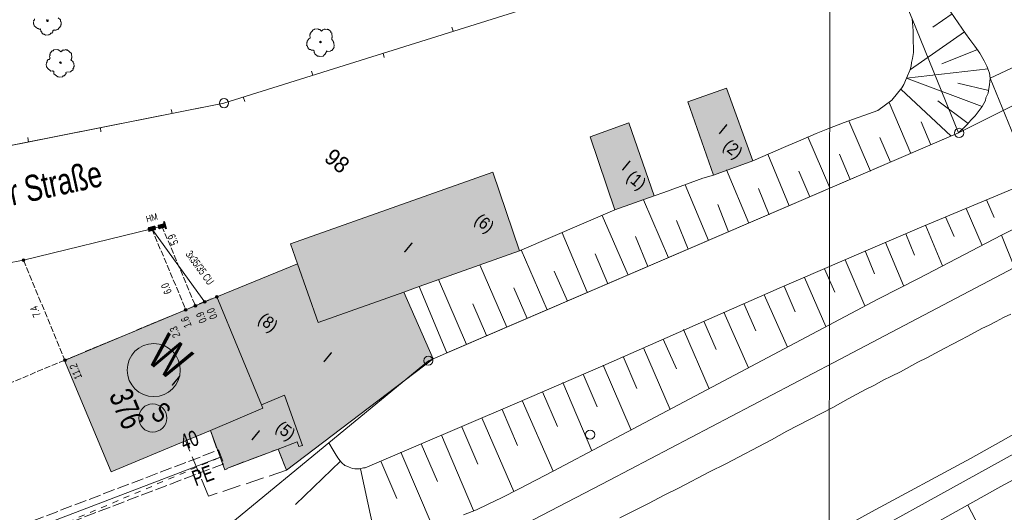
# Model space of a CAD drawing. Header units: metres. Extents: x -740 to 758, y -633 to 854.
# Tile 995 of 1056: x 473 to 540, y -32 to 2. Entities that reach past the tile are written whole.
import ezdxf

# ---------------------------------------------------------------- set-up
doc = ezdxf.new("R2010")
doc.units = ezdxf.units.M
doc.header["$MEASUREMENT"] = 0
for name, pattern in [('1248_416', [1.664, 1.248, -0.416]), ('416_125', [0.5408, 0.416, -0.1248]), ('416_416', [0.832, 0.416, -0.416]), ('832_208', [1.04, 0.832, -0.208])]:
    doc.linetypes.add(name, pattern=pattern)
for name, color, linetype in [('Gis.LOVION', 7, 'Continuous'), ('Grundkarte.LOVION', 7, 'Continuous'), ('Grundkarte_Text.LOVION', 7, 'Continuous'), ('Strom.LOVION', 7, 'Continuous'), ('StromBemass.LOVION', 7, 'Continuous'), ('ViewBounds.LOVION', 7, 'Continuous'), ('Wasser.LOVION', 7, 'Continuous')]:
    doc.layers.add(name, color=color, linetype=linetype)
doc.styles.add('ERSTELLTER_STIL_1', font='arial.ttf')

msp = doc.modelspace()

# ---------------------------------------------------------------- hatches: boundary and pattern name
at = {"layer": 'Grundkarte.LOVION', "linetype": 'Continuous', "lineweight": 18}
for points in [[(518.322, -3.904), (520.081, -8.904), (522.765, -7.932), (520.978, -2.964)], [(513.338, -11.277), (516.021, -10.306), (514.294, -5.332), (511.669, -6.298)], [(491.679, -14.962), (493.075, -18.963), (498.931, -16.883), (499.988, -16.514), (506.843, -14.07), (505.017, -8.692), (491.191, -13.591)], [(491.655, -27.111), (490.343, -27.594), (490.928, -29.045), (500.943, -21.445), (498.931, -16.883), (493.075, -18.963), (491.679, -14.962), (486.166, -17.215), (489.22, -24.571), (490.781, -23.916), (492.003, -27.343), (491.775, -27.425)], [(475.771, -21.541), (478.939, -29.153), (484.022, -27.03), (485.727, -26.331), (489.301, -24.8), (489.22, -24.571), (486.166, -17.215)], [(486.699, -29.015), (486.869, -28.939), (486.837, -28.913), (490.343, -27.594), (491.655, -27.111), (491.775, -27.425), (492.003, -27.343), (490.781, -23.916), (489.22, -24.571), (489.301, -24.8), (485.727, -26.331)]]:
    msp.add_hatch(color=254, dxfattribs=at).paths.add_polyline_path(points)
at = {"layer": 'Strom.LOVION', "linetype": 'Continuous', "lineweight": 13}
for points in [[(482.589, -12.067), (482.517, -12.089), (482.653, -12.578), (482.725, -12.556)], [(481.589, -12.727), (481.935, -12.634), (481.948, -12.618), (481.977, -12.615), (481.96, -12.439), (481.928, -12.413), (481.925, -12.383), (481.866, -12.389), (481.521, -12.482), (481.492, -12.485), (481.465, -12.517), (481.471, -12.576), (481.512, -12.69), (481.498, -12.706), (481.531, -12.732)], [(482.558, -12.203), (482.199, -12.312), (482.186, -12.328), (482.156, -12.331), (482.174, -12.507), (482.238, -12.56), (482.267, -12.557), (482.626, -12.448), (482.639, -12.432), (482.668, -12.429), (482.663, -12.37), (482.635, -12.24), (482.587, -12.2)], [(485.769, -17.239), (484.913, -17.855), (485.063, -18.032), (485.906, -17.432)]]:
    msp.add_hatch(color=7, dxfattribs=at).paths.add_polyline_path(points)
at = {"layer": 'StromBemass.LOVION', "linetype": 'Continuous', "lineweight": 13}
for points in [[(481.803, -12.619), (481.81, -12.61), (481.815, -12.599), (481.819, -12.589), (481.822, -12.577), (481.824, -12.566), (481.824, -12.554), (481.822, -12.543), (481.819, -12.531), (481.815, -12.52), (481.809, -12.51), (481.802, -12.501), (481.794, -12.492), (481.785, -12.485), (481.776, -12.479), (481.765, -12.474), (481.754, -12.47), (481.742, -12.468), (481.731, -12.467), (481.719, -12.468), (481.708, -12.47), (481.697, -12.474), (481.686, -12.479), (481.676, -12.485), (481.667, -12.493), (481.659, -12.501), (481.653, -12.511), (481.647, -12.521), (481.643, -12.532), (481.64, -12.543), (481.639, -12.555), (481.639, -12.566), (481.64, -12.578), (481.643, -12.589), (481.647, -12.6), (481.653, -12.61), (481.66, -12.62), (481.668, -12.628), (481.677, -12.635), (481.687, -12.642), (481.697, -12.647), (481.708, -12.65), (481.72, -12.652), (481.731, -12.653), (481.743, -12.652), (481.755, -12.65), (481.766, -12.646), (481.776, -12.641), (481.786, -12.635), (481.795, -12.628)], [(482.479, -12.445), (482.486, -12.435), (482.492, -12.425), (482.496, -12.414), (482.499, -12.403), (482.5, -12.391), (482.5, -12.379), (482.499, -12.368), (482.496, -12.356), (482.492, -12.345), (482.486, -12.335), (482.479, -12.326), (482.471, -12.317), (482.462, -12.31), (482.452, -12.303), (482.441, -12.298), (482.43, -12.295), (482.419, -12.293), (482.407, -12.292), (482.395, -12.293), (482.384, -12.295), (482.372, -12.299), (482.362, -12.304), (482.352, -12.31), (482.343, -12.318), (482.335, -12.326), (482.328, -12.336), (482.322, -12.346), (482.318, -12.357), (482.315, -12.368), (482.314, -12.38), (482.314, -12.392), (482.315, -12.403), (482.318, -12.415), (482.323, -12.426), (482.328, -12.436), (482.335, -12.445), (482.343, -12.454), (482.352, -12.461), (482.362, -12.468), (482.373, -12.472), (482.384, -12.476), (482.396, -12.478), (482.407, -12.479), (482.419, -12.478), (482.431, -12.476), (482.442, -12.472), (482.452, -12.467), (482.462, -12.461), (482.471, -12.453)], [(473.032, -14.761), (473.039, -14.751), (473.045, -14.741), (473.049, -14.73), (473.052, -14.718), (473.053, -14.706), (473.053, -14.695), (473.052, -14.683), (473.049, -14.671), (473.044, -14.66), (473.039, -14.65), (473.032, -14.64), (473.023, -14.632), (473.014, -14.624), (473.004, -14.618), (472.993, -14.613), (472.982, -14.609), (472.97, -14.607), (472.959, -14.606), (472.947, -14.607), (472.935, -14.609), (472.924, -14.613), (472.913, -14.618), (472.903, -14.624), (472.894, -14.632), (472.886, -14.641), (472.879, -14.65), (472.873, -14.661), (472.869, -14.672), (472.866, -14.683), (472.864, -14.695), (472.864, -14.707), (472.866, -14.719), (472.869, -14.73), (472.873, -14.741), (472.879, -14.752), (472.886, -14.761), (472.894, -14.77), (472.903, -14.778), (472.913, -14.784), (472.924, -14.789), (472.936, -14.793), (472.947, -14.795), (472.959, -14.796), (472.971, -14.795), (472.983, -14.792), (472.994, -14.789), (473.005, -14.784), (473.015, -14.777), (473.024, -14.77)], [(485.408, -17.607), (485.415, -17.598), (485.421, -17.587), (485.425, -17.576), (485.428, -17.564), (485.43, -17.553), (485.43, -17.541), (485.428, -17.529), (485.425, -17.517), (485.421, -17.506), (485.415, -17.496), (485.408, -17.486), (485.4, -17.478), (485.39, -17.47), (485.38, -17.464), (485.37, -17.459), (485.358, -17.455), (485.347, -17.453), (485.335, -17.452), (485.323, -17.453), (485.311, -17.455), (485.3, -17.459), (485.289, -17.464), (485.279, -17.47), (485.27, -17.478), (485.262, -17.487), (485.255, -17.496), (485.249, -17.507), (485.245, -17.518), (485.242, -17.529), (485.24, -17.541), (485.24, -17.553), (485.242, -17.565), (485.245, -17.577), (485.249, -17.588), (485.255, -17.598), (485.262, -17.608), (485.27, -17.616), (485.279, -17.624), (485.289, -17.63), (485.3, -17.635), (485.312, -17.639), (485.323, -17.641), (485.335, -17.642), (485.347, -17.641), (485.359, -17.639), (485.37, -17.635), (485.381, -17.63), (485.391, -17.624), (485.4, -17.616)], [(485.408, -17.607), (485.415, -17.598), (485.421, -17.587), (485.425, -17.576), (485.428, -17.564), (485.43, -17.553), (485.43, -17.541), (485.428, -17.529), (485.425, -17.517), (485.421, -17.506), (485.415, -17.496), (485.408, -17.486), (485.4, -17.478), (485.39, -17.47), (485.38, -17.464), (485.37, -17.459), (485.358, -17.455), (485.347, -17.453), (485.335, -17.452), (485.323, -17.453), (485.311, -17.455), (485.3, -17.459), (485.289, -17.464), (485.279, -17.47), (485.27, -17.478), (485.262, -17.487), (485.255, -17.496), (485.249, -17.507), (485.245, -17.518), (485.242, -17.529), (485.24, -17.541), (485.24, -17.553), (485.242, -17.565), (485.245, -17.577), (485.249, -17.588), (485.255, -17.598), (485.262, -17.608), (485.27, -17.616), (485.279, -17.624), (485.289, -17.63), (485.3, -17.635), (485.312, -17.639), (485.323, -17.641), (485.335, -17.642), (485.347, -17.641), (485.359, -17.639), (485.37, -17.635), (485.381, -17.63), (485.391, -17.624), (485.4, -17.616)], [(486.236, -17.261), (486.243, -17.252), (486.248, -17.242), (486.253, -17.231), (486.255, -17.219), (486.257, -17.208), (486.257, -17.196), (486.255, -17.185), (486.252, -17.173), (486.248, -17.162), (486.242, -17.152), (486.236, -17.143), (486.228, -17.134), (486.219, -17.127), (486.209, -17.121), (486.198, -17.116), (486.187, -17.112), (486.175, -17.11), (486.164, -17.109), (486.152, -17.11), (486.141, -17.112), (486.13, -17.116), (486.119, -17.121), (486.109, -17.127), (486.1, -17.135), (486.092, -17.143), (486.085, -17.153), (486.08, -17.163), (486.076, -17.174), (486.073, -17.185), (486.071, -17.197), (486.071, -17.208), (486.073, -17.22), (486.076, -17.231), (486.08, -17.242), (486.086, -17.252), (486.093, -17.262), (486.101, -17.27), (486.11, -17.278), (486.12, -17.284), (486.13, -17.289), (486.141, -17.292), (486.153, -17.295), (486.164, -17.295), (486.176, -17.294), (486.188, -17.292), (486.199, -17.289), (486.209, -17.284), (486.219, -17.277), (486.228, -17.27)], [(484.108, -18.148), (484.114, -18.139), (484.12, -18.128), (484.124, -18.117), (484.127, -18.106), (484.129, -18.094), (484.129, -18.083), (484.127, -18.071), (484.124, -18.06), (484.12, -18.049), (484.114, -18.039), (484.107, -18.029), (484.099, -18.021), (484.09, -18.014), (484.08, -18.007), (484.07, -18.002), (484.059, -17.999), (484.047, -17.997), (484.035, -17.996), (484.024, -17.997), (484.012, -17.999), (484.001, -18.003), (483.991, -18.008), (483.981, -18.014), (483.972, -18.021), (483.964, -18.03), (483.957, -18.039), (483.951, -18.05), (483.947, -18.06), (483.944, -18.072), (483.943, -18.083), (483.943, -18.095), (483.944, -18.107), (483.947, -18.118), (483.952, -18.129), (483.957, -18.139), (483.964, -18.148), (483.972, -18.157), (483.981, -18.164), (483.991, -18.171), (484.002, -18.176), (484.013, -18.179), (484.024, -18.181), (484.036, -18.182), (484.048, -18.181), (484.059, -18.179), (484.07, -18.175), (484.081, -18.17), (484.091, -18.164), (484.1, -18.157)], [(484.771, -17.884), (484.778, -17.874), (484.784, -17.864), (484.788, -17.852), (484.791, -17.841), (484.793, -17.829), (484.793, -17.816), (484.791, -17.804), (484.788, -17.793), (484.784, -17.781), (484.778, -17.771), (484.77, -17.761), (484.762, -17.752), (484.753, -17.744), (484.742, -17.738), (484.731, -17.733), (484.72, -17.729), (484.708, -17.727), (484.696, -17.726), (484.684, -17.727), (484.672, -17.729), (484.66, -17.733), (484.649, -17.738), (484.639, -17.745), (484.63, -17.752), (484.621, -17.761), (484.614, -17.771), (484.608, -17.782), (484.604, -17.793), (484.601, -17.805), (484.599, -17.817), (484.6, -17.829), (484.601, -17.841), (484.604, -17.853), (484.609, -17.864), (484.615, -17.875), (484.622, -17.885), (484.63, -17.894), (484.639, -17.901), (484.65, -17.908), (484.661, -17.913), (484.672, -17.917), (484.684, -17.919), (484.696, -17.92), (484.709, -17.919), (484.72, -17.916), (484.732, -17.913), (484.743, -17.907), (484.753, -17.901), (484.763, -17.893)], [(475.868, -21.582), (475.875, -21.572), (475.88, -21.562), (475.885, -21.551), (475.888, -21.539), (475.889, -21.527), (475.889, -21.515), (475.887, -21.503), (475.884, -21.492), (475.88, -21.481), (475.874, -21.47), (475.867, -21.461), (475.859, -21.452), (475.85, -21.445), (475.84, -21.438), (475.829, -21.433), (475.818, -21.43), (475.806, -21.427), (475.794, -21.427), (475.782, -21.428), (475.771, -21.43), (475.759, -21.434), (475.748, -21.439), (475.738, -21.445), (475.729, -21.453), (475.721, -21.461), (475.714, -21.471), (475.709, -21.481), (475.704, -21.493), (475.701, -21.504), (475.7, -21.516), (475.7, -21.528), (475.701, -21.54), (475.704, -21.551), (475.709, -21.562), (475.715, -21.573), (475.722, -21.582), (475.73, -21.591), (475.739, -21.598), (475.749, -21.605), (475.76, -21.61), (475.771, -21.613), (475.783, -21.616), (475.795, -21.616), (475.807, -21.615), (475.818, -21.613), (475.83, -21.61), (475.84, -21.604), (475.85, -21.598), (475.859, -21.59)]]:
    msp.add_hatch(color=7, dxfattribs=at).paths.add_polyline_path(points)
at = {"layer": 'Wasser.LOVION', "linetype": 'Continuous', "lineweight": 13}
msp.add_hatch(color=7, dxfattribs=at).paths.add_polyline_path([(486.325, -27.766), (486.602, -28.477), (486.958, -28.339), (486.681, -27.627)])

# ---------------------------------------------------------------- linework, layer by layer
at = {"layer": 'Grundkarte.LOVION', "color": 253, "linetype": 'Continuous', "lineweight": 18}
for points in [[(500.515, 82.993), (509.493, 62.207), (531.829, 10.303), (530.352, 9.686), (486.646, -3.986), (450.81, -11.096), (442.511, 12.418)], [(583.773, 16.505), (572.098, 11.669), (536.824, -6.026), (533.639, 1.761), (531.24, 7.556), (530.352, 9.686), (531.829, 10.303), (571.689, 26.437)], [(464.355, -40.805), (482.826, -34.447), (484.596, -34.718), (487.499, -32.365), (493.818, -27.166), (500.63, -21.564), (536.824, -6.026), (572.098, 11.669), (583.773, 16.505)], [(464.355, -40.805), (482.826, -34.447), (484.596, -34.718), (487.499, -32.365), (493.818, -27.166), (500.63, -21.564), (536.824, -6.026), (572.098, 11.669), (583.773, 16.505)], [(477.116, -88.502), (470.932, -77.55), (469.795, -75.592), (468.189, -72.764), (468.594, -72.074), (469.128, -71.49), (468.287, -69.237), (470.662, -67.528), (492.287, -55.039), (505.2, -47.452), (522.165, -38.079), (544.909, -25.54), (565.815, -14.452), (590.602, -3.162), (602.445, 1.159)], [(477.116, -88.502), (470.932, -77.55), (469.795, -75.592), (468.189, -72.764), (468.594, -72.074), (469.128, -71.49), (468.287, -69.237), (470.662, -67.528), (492.287, -55.039), (505.2, -47.452), (522.165, -38.079), (544.909, -25.54), (565.815, -14.452), (590.602, -3.162), (602.445, 1.159)], [(541.33, -12.206), (539.753, -13.01), (540.647, -15.198), (528.249, -21.701), (512.984, -29.725), (503.786, -34.497)], [(541.33, -12.206), (539.753, -13.01), (540.647, -15.198), (528.249, -21.701), (512.984, -29.725), (503.786, -34.497)]]:
    msp.add_lwpolyline(points, dxfattribs=at)
at = {"layer": 'Grundkarte.LOVION', "color": 8, "linetype": 'Continuous', "lineweight": 18}
for points in [[(500.515, 82.993), (509.493, 62.207), (531.829, 10.303), (530.352, 9.686), (486.646, -3.986), (450.81, -11.096), (442.511, 12.418)], [(583.773, 16.505), (572.098, 11.669), (536.824, -6.026), (533.639, 1.761), (531.24, 7.556), (530.352, 9.686), (531.829, 10.303), (571.689, 26.437), (531.829, 10.303), (509.493, 62.207), (500.515, 82.993)], [(467.043, -32.03), (482.826, -34.447), (484.596, -34.718), (487.499, -32.365), (493.818, -27.166), (500.63, -21.564), (536.824, -6.026), (572.098, 11.669), (583.773, 16.505)], [(458.581, -9.567), (486.646, -3.986), (530.352, 9.686)], [(602.445, 1.159), (590.602, -3.162), (565.815, -14.452), (544.909, -25.54), (522.165, -38.079), (505.2, -47.452), (492.287, -55.039), (470.662, -67.528)], [(502.217, 1.201), (502.304, 0.914)], [(497.602, -0.875), (497.515, -0.588)], [(492.639, -1.804), (492.726, -2.091)], [(488.083, -3.875), (487.964, -3.562)], [(483.053, -4.426), (483.108, -4.687)], [(478.238, -5.961), (478.209, -5.668)], [(473.25, -6.33), (473.31, -6.649)], [(503.786, -34.497), (512.984, -29.725), (528.249, -21.701), (540.647, -15.198), (539.753, -13.01), (541.33, -12.206)], [(503.786, -34.497), (512.984, -29.725), (528.249, -21.701), (540.647, -15.198)], [(513.678, -32.288), (514.692, -31.775), (515.68, -31.294), (516.661, -30.755), (517.734, -30.236), (519.814, -29.146), (520.913, -28.596), (524.034, -26.96), (525.101, -26.383), (528.221, -24.748), (529.288, -24.171), (530.466, -23.524), (531.087, -23.227), (531.676, -22.903), (532.239, -22.611), (532.86, -22.314), (534.038, -21.667), (534.659, -21.37), (535.838, -20.723), (536.459, -20.426), (536.936, -20.172), (537.44, -19.886), (538.396, -19.379), (538.906, -19.152), (539.383, -18.898), (539.887, -18.613), (540.397, -18.385)], [(540.745, -26.479), (539.711, -27.083), (537.636, -28.231), (530.869, -31.878), (527.531, -33.712)]]:
    msp.add_lwpolyline(points, dxfattribs=at)
at = {"layer": 'Grundkarte.LOVION', "color": 7, "linetype": 'Continuous', "lineweight": 13}
for points in [[(538.972, -2.299), (555.532, 5.468), (565.111, 9.981), (574.445, 14.263), (579.086, 16.372), (582.23, 17.773)], [(531.24, 7.556), (533.639, 1.761), (533.719, 0.942), (533.727, 0.558), (533.724, 0.292), (533.749, -0.267), (533.745, -0.534), (533.668, -0.955), (533.606, -1.227), (533.571, -1.467), (533.482, -1.771), (533.341, -2.14), (533.267, -2.295), (538.42, -4.214), (537.951, -4.851), (537.654, -5.146), (537.417, -5.436), (536.824, -6.026), (501.878, -21.028)], [(536.385, 2.089), (535.055, 1.19)], [(536.041, 2.587), (537.284, 0.758), (537.59, 0.345), (537.929, -0.095), (538.273, -0.593), (538.559, -1.098), (538.743, -1.464), (538.862, -1.777), (538.938, -1.947), (538.972, -2.299), (538.927, -2.746), (538.891, -2.986), (538.835, -3.317), (538.688, -3.627), (538.647, -3.808), (538.42, -4.214)], [(537.214, 0.869), (533.535, -1.707)], [(538.101, -0.344), (535.684, -1.319)], [(538.85, -1.66), (533.267, -2.295)], [(533.267, -2.295), (533.073, -2.727), (532.947, -2.947), (532.26, -3.782), (531.296, -4.497), (529.011, -5.312), (527.9, -5.745), (527.104, -6.06), (526.195, -6.444), (525.032, -6.942), (522.765, -7.932), (520.081, -8.904), (519.364, -9.122), (516.681, -10.094), (516.021, -10.306), (513.338, -11.277), (506.843, -14.07), (499.988, -16.514), (501.878, -21.028)], [(538.876, -3.135), (536.758, -2.633)], [(538.972, -2.299), (541.843, -9.289)], [(493.818, -27.166), (494.104, -27.67), (494.244, -27.893), (494.422, -28.2), (494.588, -28.391), (494.69, -28.529), (494.915, -28.714), (495.038, -28.761), (495.193, -28.834), (495.439, -28.929), (495.588, -28.944), (495.705, -28.932), (495.913, -28.941), (496.174, -28.886), (496.291, -28.875), (506.504, -24.507), (512.516, -21.909), (524.56, -16.623), (530.317, -14.139), (534.146, -12.494), (541.843, -9.289), (542.607, -8.948), (547.409, -6.971), (557.071, -3.012)], [(536.314, -6.253), (532.868, -3.043)], [(533.563, -7.438), (532.069, -3.949)], [(537.47, -5.371), (535.398, -3.83)], [(530.812, -8.623), (529.324, -5.192)], [(534.923, -6.832), (534.268, -5.271)], [(528.029, -9.782), (526.535, -6.293)], [(532.172, -8.017), (531.447, -6.345)], [(525.252, -10.999), (523.784, -7.478)], [(529.421, -9.203), (528.69, -7.471)], [(522.501, -12.185), (520.963, -8.552)], [(526.67, -10.388), (525.907, -8.63)], [(519.75, -13.37), (518.136, -9.567)], [(523.892, -11.605), (523.156, -9.815)], [(516.999, -14.555), (515.31, -10.582)], [(538.72, -10.599), (539.25, -11.788)], [(521.109, -12.764), (520.367, -10.915)], [(537.328, -11.178), (538.432, -13.701)], [(514.247, -15.74), (512.489, -11.656)], [(518.358, -13.949), (517.546, -11.989)], [(535.936, -11.758), (536.51, -13.091)], [(541.33, -12.206), (539.753, -13.01), (534.127, -15.925), (531.34, -17.35), (519.622, -23.55), (512.653, -27.246), (509.14, -29.096), (506.804, -30.3), (505.594, -30.921), (504.692, -31.364), (503.9, -31.737), (503.019, -32.089)], [(534.577, -12.363), (535.73, -15.088)], [(511.464, -16.899), (509.738, -12.841)], [(515.607, -15.134), (514.757, -13.089)], [(533.212, -12.911), (533.797, -14.361)], [(508.713, -18.084), (506.954, -14)], [(530.429, -14.069), (531.084, -15.631)], [(531.82, -13.49), (533.055, -16.443)], [(512.856, -16.32), (512.006, -14.275)], [(529.069, -14.675), (530.411, -17.825)], [(505.962, -19.269), (504.128, -15.015)], [(527.651, -15.287), (528.37, -16.901)], [(503.211, -20.455), (501.301, -16.031)], [(510.105, -17.505), (509.196, -15.466)], [(526.292, -15.893), (527.742, -19.238)], [(507.354, -18.69), (506.439, -16.592)], [(524.9, -16.472), (525.663, -18.23)], [(523.541, -17.078), (525.131, -20.646)], [(504.571, -19.849), (503.65, -17.693)], [(522.149, -17.657), (522.982, -19.526)], [(520.79, -18.263), (522.461, -22.06)], [(518.038, -19.448), (519.792, -23.474)], [(519.43, -18.869), (520.269, -20.797)], [(516.653, -20.086), (517.561, -22.125)], [(515.293, -20.692), (517.122, -24.887)], [(513.902, -21.271), (514.854, -23.454)], [(512.542, -21.877), (514.452, -26.301)], [(511.183, -22.483), (512.141, -24.724)], [(509.791, -23.062), (511.783, -27.715)], [(508.405, -23.7), (509.433, -26.053)], [(507.014, -24.28), (509.14, -29.096)], [(504.263, -25.465), (506.438, -30.484)], [(505.654, -24.886), (506.694, -27.355)], [(502.903, -26.071), (503.98, -28.625)], [(501.512, -26.65), (503.698, -31.786)], [(487.499, -32.365), (493.818, -27.166)], [(500.12, -27.23), (501.229, -29.811)], [(534.165, -33.241), (539.715, -30.156), (545.527, -27.017)], [(498.728, -27.809), (500.947, -32.971)], [(494.62, -28.418), (491.541, -31.379)], [(497.369, -28.415), (498.446, -30.969)], [(495.972, -28.936), (497.16, -34.435)], [(546.964, -49.575), (537.444, -31.413)]]:
    msp.add_lwpolyline(points, dxfattribs=at)
at = {"layer": 'Grundkarte.LOVION', "color": 253, "linetype": 'Continuous', "lineweight": 18}
msp.add_lwpolyline([(461.678, -38.82), (460.708, -37.969), (459.9, -36.659), (450.81, -11.096), (486.646, -3.986), (530.352, 9.686), (531.24, 7.556), (533.639, 1.761), (536.824, -6.026), (500.63, -21.564), (493.818, -27.166), (487.499, -32.365), (484.596, -34.718), (482.826, -34.447), (467.043, -32.03)], close=True, dxfattribs=at)
at = {"layer": 'Grundkarte.LOVION', "color": 8, "linetype": 'Continuous', "lineweight": 18}
for points in [[(461.678, -38.82), (460.708, -37.969), (459.9, -36.659), (450.81, -11.096), (486.646, -3.986), (530.352, 9.686), (531.24, 7.556), (533.639, 1.761), (536.824, -6.026), (500.63, -21.564), (493.818, -27.166), (487.499, -32.365), (484.596, -34.718), (482.826, -34.447), (467.043, -32.03)], [(518.322, -3.904), (520.978, -2.964), (522.765, -7.932), (520.081, -8.904)], [(513.338, -11.277), (511.669, -6.298), (514.294, -5.332), (516.021, -10.306)], [(491.679, -14.962), (491.191, -13.591), (505.017, -8.692), (506.843, -14.07), (499.988, -16.514), (498.931, -16.883), (493.075, -18.963)], [(491.655, -27.111), (491.775, -27.425), (492.003, -27.343), (490.781, -23.916), (489.22, -24.571), (486.166, -17.215), (491.679, -14.962), (493.075, -18.963), (498.931, -16.883), (500.943, -21.445), (490.928, -29.045), (490.343, -27.594)], [(475.771, -21.541), (486.166, -17.215), (489.22, -24.571), (489.301, -24.8), (485.727, -26.331), (484.022, -27.03), (478.939, -29.153)], [(486.699, -29.015), (485.727, -26.331), (489.301, -24.8), (489.22, -24.571), (490.781, -23.916), (492.003, -27.343), (491.775, -27.425), (491.655, -27.111), (490.343, -27.594), (486.837, -28.913), (486.869, -28.939)]]:
    msp.add_lwpolyline(points, close=True, dxfattribs=at)
at = {"layer": 'Grundkarte.LOVION', "color": 9, "linetype": 'Continuous', "lineweight": 18}
msp.add_lwpolyline([(475.319, 1.823), (475.48, 1.691), (475.492, 1.574), (475.524, 1.547), (475.541, 1.371), (475.514, 1.339), (475.52, 1.281), (475.309, 1.024), (475.192, 1.012), (475.165, 0.98), (475.107, 0.974), (475.075, 1.001), (475.016, 0.995), (474.963, 0.931), (474.969, 0.872), (474.89, 0.776), (474.831, 0.77), (474.778, 0.706), (474.72, 0.7), (474.693, 0.668), (474.459, 0.645), (474.363, 0.724), (474.304, 0.719), (474.208, 0.798), (474.202, 0.856), (474.138, 0.909), (474.121, 1.085), (474.094, 1.053), (474.036, 1.047), (473.971, 1.1), (473.913, 1.094), (473.688, 1.279), (473.676, 1.396), (473.644, 1.422), (473.633, 1.54), (473.659, 1.572), (473.654, 1.63), (473.706, 1.695), (473.701, 1.753)], dxfattribs=at)
for points in [[(474.634, 1.578), (474.602, 1.605), (474.575, 1.573), (474.543, 1.599), (474.57, 1.631), (474.538, 1.658), (474.564, 1.69), (474.596, 1.663), (474.623, 1.695), (474.655, 1.669), (474.628, 1.637), (474.66, 1.61)], [(493.658, -0.434), (493.664, -0.492), (493.584, -0.588), (493.59, -0.647), (493.531, -0.653), (493.426, -0.781), (493.192, -0.804), (493.159, -0.778), (493.042, -0.789), (492.85, -0.631), (492.844, -0.572), (492.812, -0.546), (492.8, -0.429), (492.736, -0.376), (492.619, -0.387), (492.555, -0.334), (492.496, -0.34), (492.4, -0.261), (492.394, -0.202), (492.362, -0.176), (492.356, -0.117), (492.292, -0.065), (492.318, -0.032), (492.301, 0.143), (492.327, 0.175), (492.322, 0.234), (492.48, 0.427), (492.539, 0.432), (492.516, 0.667), (492.542, 0.699), (492.536, 0.757), (492.748, 1.014), (492.806, 1.02), (492.833, 1.052), (493.067, 1.075), (493.131, 1.022), (493.19, 1.028), (493.318, 0.922), (493.398, 1.019), (493.456, 1.025), (493.483, 1.057), (493.541, 1.062), (493.573, 1.036), (493.69, 1.047), (493.722, 1.021), (493.781, 1.027), (493.942, 0.895), (493.947, 0.836), (494.012, 0.783), (494.04, 0.491), (494.014, 0.458), (494.025, 0.341), (494.09, 0.288), (494.095, 0.23), (494.128, 0.204), (494.133, 0.145), (494.165, 0.119), (494.188, -0.116), (494.162, -0.148), (494.168, -0.206), (494.009, -0.399), (493.951, -0.405), (493.924, -0.437), (493.69, -0.46)], [(493.276, 0.15), (493.249, 0.118), (493.185, 0.17), (493.211, 0.203), (493.238, 0.235), (493.27, 0.208), (493.296, 0.24), (493.27, 0.208), (493.302, 0.182)], [(475.888, -1.875), (475.861, -1.907), (475.867, -1.966), (475.735, -2.127), (475.677, -2.132), (475.624, -2.197), (475.39, -2.22), (475.357, -2.193), (475.299, -2.199), (475.042, -1.988), (475.025, -1.812), (474.966, -1.818), (474.934, -1.791), (474.817, -1.803), (474.592, -1.618), (474.586, -1.559), (474.522, -1.506), (474.505, -1.331), (474.531, -1.299), (474.525, -1.24), (474.578, -1.176), (474.572, -1.117), (474.652, -1.021), (474.71, -1.015), (474.789, -0.919), (474.757, -0.892), (474.746, -0.775), (474.772, -0.743), (474.767, -0.685), (474.793, -0.652), (474.787, -0.594), (474.919, -0.433), (474.978, -0.427), (475.031, -0.363), (475.265, -0.34), (475.297, -0.367), (475.356, -0.361), (475.516, -0.493), (475.569, -0.429), (475.628, -0.423), (475.68, -0.359), (475.713, -0.385), (475.771, -0.379), (475.798, -0.347), (475.856, -0.342), (475.888, -0.368), (475.947, -0.362), (476.236, -0.6), (476.265, -0.893), (476.238, -0.925), (476.244, -0.983), (476.191, -1.048), (476.352, -1.18), (476.358, -1.238), (476.39, -1.265), (476.413, -1.499), (476.386, -1.531), (476.392, -1.59), (476.339, -1.654), (476.345, -1.712), (476.292, -1.777), (476.233, -1.782), (476.181, -1.847)], [(475.532, -1.26), (475.506, -1.292), (475.409, -1.213), (475.436, -1.181), (475.468, -1.207), (475.494, -1.175), (475.526, -1.201)]]:
    msp.add_lwpolyline(points, close=True, dxfattribs=at)
at = {"layer": 'Grundkarte.LOVION', "color": 8, "linetype": '1248_416', "lineweight": 18}
msp.add_lwpolyline([(490.928, -29.045), (485.603, -30.806), (484.022, -27.03), (485.727, -26.331), (486.699, -29.015), (486.869, -28.939), (486.837, -28.913), (490.343, -27.594)], close=True, dxfattribs=at)
at = {"layer": 'Grundkarte.LOVION', "color": 9, "linetype": 'Continuous', "lineweight": 18}
for centre, radius in [((486.656, -3.998), 0.312), ((536.855, -6.024), 0.314), ((500.614, -21.566), 0.312), ((511.658, -26.609), 0.312)]:
    msp.add_circle(centre, radius, dxfattribs=at)
at = {"layer": 'Strom.LOVION', "color": 150, "linetype": 'Continuous', "lineweight": 18}
msp.add_lwpolyline([(482.412, -12.38), (481.721, -12.566), (472.96, -14.708), (468.114, -15.625), (458.57, -18.524), (453.548, -19.754), (453.119, -19.293), (449.827, -9.965), (442.115, 11.935)], dxfattribs=at)
at = {"layer": 'Strom.LOVION', "color": 7, "linetype": 'Continuous', "lineweight": 13}
for points in [[(482.589, -12.067), (482.725, -12.556), (482.653, -12.578), (482.517, -12.089)], [(481.589, -12.727), (481.531, -12.732), (481.498, -12.706), (481.512, -12.69), (481.471, -12.576), (481.465, -12.517), (481.492, -12.485), (481.521, -12.482), (481.866, -12.389), (481.925, -12.383), (481.928, -12.413), (481.96, -12.439), (481.977, -12.615), (481.948, -12.618), (481.935, -12.634)], [(482.558, -12.203), (482.587, -12.2), (482.635, -12.24), (482.663, -12.37), (482.668, -12.429), (482.639, -12.432), (482.626, -12.448), (482.267, -12.557), (482.238, -12.56), (482.174, -12.507), (482.156, -12.331), (482.186, -12.328), (482.199, -12.312)]]:
    msp.add_lwpolyline(points, close=True, dxfattribs=at)
at = {"layer": 'Strom.LOVION', "color": 5, "linetype": 'Continuous', "lineweight": 18}
msp.add_lwpolyline([(481.721, -12.566), (485.343, -17.561)], dxfattribs=at)
at = {"layer": 'Strom.LOVION', "color": 1, "linetype": 'Continuous', "lineweight": 18}
msp.add_circle((481.791, -25.475), 0.96, dxfattribs=at)
at = {"layer": 'StromBemass.LOVION', "color": 7, "linetype": '416_125', "lineweight": 13}
for points in [[(486.166, -17.215), (485.34, -17.532), (484.049, -18.087), (475.785, -21.525), (462.169, -27.216), (457.468, -29.168), (456.73, -29.477), (453.119, -19.293), (449.827, -9.965), (442.115, 11.935)], [(481.721, -12.566), (484.049, -18.087)], [(482.412, -12.38), (484.702, -17.816)], [(472.96, -14.708), (475.785, -21.525)]]:
    msp.add_lwpolyline(points, dxfattribs=at)
at = {"layer": 'StromBemass.LOVION', "color": 7, "linetype": 'Continuous', "lineweight": 13}
for centre, radius in [((481.731, -12.56), 0.0928), ((482.407, -12.385), 0.0935), ((472.959, -14.701), 0.0947), ((485.335, -17.547), 0.0949), ((485.335, -17.547), 0.0949), ((486.164, -17.202), 0.0929), ((484.036, -18.089), 0.093), ((484.696, -17.823), 0.0968), ((475.794, -21.522), 0.0948)]:
    msp.add_circle(centre, radius, dxfattribs=at)
at = {"layer": 'ViewBounds.LOVION', "color": 1, "linetype": 'Continuous', "lineweight": 18}
msp.add_lwpolyline([(528.379, 238.399), (527.852, -123.837), (-505.561, -122.336), (-505.035, 239.901)], close=True, dxfattribs=at)
at = {"layer": 'Wasser.LOVION', "color": 150, "linetype": 'Continuous', "lineweight": 18}
msp.add_lwpolyline([(448.122, -42.407), (448.454, -42.168), (449.496, -41.947), (450.693, -41.638), (455.779, -40.003), (457.083, -40.644), (459.08, -39.459), (467.914, -35.196), (486.464, -28.121)], dxfattribs=at)
at = {"layer": 'Wasser.LOVION', "color": 7, "linetype": '832_208', "lineweight": 13}
msp.add_lwpolyline([(486.285, -27.651), (486.643, -28.592), (468.123, -35.663), (459.331, -39.907), (457.124, -41.216), (455.743, -40.539), (450.826, -42.098), (449.633, -42.436), (449.376, -41.471), (450.556, -41.149), (455.815, -39.468), (457.071, -40.069), (458.846, -39.023), (467.722, -34.742)], close=True, dxfattribs=at)
at = {"layer": 'Wasser.LOVION', "color": 252, "linetype": '416_416', "lineweight": 18}
msp.add_lwpolyline([(463.292, -36.889), (456.451, -39.775), (449.966, -41.31), (450.236, -42.259), (456.427, -40.886), (463.719, -37.779), (486.464, -28.121)], dxfattribs=at)
at = {"layer": 'Wasser.LOVION', "color": 94, "linetype": 'Continuous', "lineweight": 18}
msp.add_circle((481.853, -22.205), 1.81, dxfattribs=at)

# ---------------------------------------------------------------- texts
at = {"layer": 'Gis.LOVION', "color": 44, "linetype": 'Continuous', "lineweight": 18, "attachment_point": 7, "style": 'ERSTELLTER_STIL_1'}
for s, insert, char_height, rotation in [('{\\A1;\\W0.71562x;Nützenberger Straße}', (462.351, -13.676), 1.77842, 12.24166), ('{\\A1;\\W0.71561x;Nützenberger Straße}', (462.357, -13.67), 1.77845, 12.24323)]:
    msp.add_mtext(s, dxfattribs=dict(at, insert=insert, char_height=char_height, rotation=rotation))
at = {"layer": 'Grundkarte_Text.LOVION', "color": 7, "linetype": 'Continuous', "lineweight": 13, "attachment_point": 7, "style": 'ERSTELLTER_STIL_1'}
for s, insert, char_height, rotation in [('{\\A1;\\W0.89436x;I}', (520.363, -5.999), 0.83074, 320.58479), ('{\\A1;\\W0.89450x;(2)}', (520.506, -7.227), 0.83073, 320.58413), ('{\\A1;\\W0.89447x;98}', (493.412, -7.884), 1.12433, 320.58386), ('{\\A1;\\W0.89459x;I}', (513.748, -8.478), 0.83073, 320.58413), ('{\\A1;\\W0.89450x;(1)}', (513.915, -9.35), 0.83073, 320.58413), ('{\\A1;\\W0.89450x;(6)}', (503.533, -12.286), 0.83073, 320.58413), ('{\\A1;\\W0.89438x;I}', (498.867, -14.071), 0.83073, 320.58413), ('{\\A1;\\W0.89449x;(8)}', (488.766, -19.05), 0.83074, 320.58479), ('{\\A1;\\W0.89459x;I}', (493.362, -21.554), 0.83073, 320.58413), ('{\\A1;\\W0.89436x;I}', (482.997, -23.159), 0.83074, 320.58479), ('{\\A1;\\W0.89447x;(5)}', (489.961, -26.44), 0.83076, 320.5814), ('{\\A1;\\W0.89459x;I}', (488.445, -26.882), 0.83073, 320.58413)]:
    msp.add_mtext(s, dxfattribs=dict(at, insert=insert, char_height=char_height, rotation=rotation))
at = {"layer": 'Grundkarte_Text.LOVION', "color": 8, "linetype": 'Continuous', "lineweight": 18, "insert": (478.752, -23.925), "char_height": 1.60086, "attachment_point": 7, "rotation": 292.45513, "style": 'ERSTELLTER_STIL_1'}
msp.add_mtext('{\\A1;\\W0.71558x;376}', dxfattribs=at)
at = {"layer": 'Strom.LOVION', "color": 7, "linetype": 'Continuous', "lineweight": 13, "insert": (481.398, -12.134), "char_height": 0.44461, "attachment_point": 7, "rotation": 15.24506, "style": 'ERSTELLTER_STIL_1'}
msp.add_mtext('{\\A1;\\W0.71564x;HM}', dxfattribs=at)
at = {"layer": 'Strom.LOVION', "color": 5, "linetype": 'Continuous', "lineweight": 18, "insert": (483.994, -14.308), "char_height": 0.53355, "attachment_point": 7, "rotation": 306.24491, "style": 'ERSTELLTER_STIL_1'}
msp.add_mtext('{\\A1;\\W0.67981x;3x35/35 CU }', dxfattribs=at)
at = {"layer": 'Strom.LOVION', "color": 1, "linetype": 'Continuous', "lineweight": 18, "insert": (481.549, -25.344), "char_height": 1.37441, "attachment_point": 7, "rotation": 320.58413, "style": 'ERSTELLTER_STIL_1'}
msp.add_mtext('{\\A1;\\W0.71557x;S}', dxfattribs=at)
at = {"layer": 'StromBemass.LOVION', "color": 7, "linetype": 'Continuous', "lineweight": 13, "attachment_point": 7, "style": 'ERSTELLTER_STIL_1'}
for s, insert, char_height, rotation in [('{\\A1;\\W0.71559x;5.9}', (483.565, -13.552), 0.53355, 112.2382), ('{\\A1;\\W0.71557x;6.0}', (483.108, -16.892), 0.53354, 112.2369), ('{\\A1;\\W0.71558x;7.4}', (474.156, -18.465), 0.53355, 112.2382), ('{\\A1;\\W0.71560x;0.0}', (486.23, -18.596), 0.53354, 112.2369), ('{\\A1;\\W0.71559x;1.6}', (484.465, -19.18), 0.53355, 112.2382), ('{\\A1;\\W0.71557x;0.9}', (485.503, -18.86), 0.53354, 112.2369), ('{\\A1;\\W0.71558x;2.3}', (483.694, -19.852), 0.53355, 112.2382), ('{\\A1;\\W0.74396x;11.2}', (476.977, -22.704), 0.53354, 112.2369)]:
    msp.add_mtext(s, dxfattribs=dict(at, insert=insert, char_height=char_height, rotation=rotation))
at = {"layer": 'Wasser.LOVION', "color": 94, "linetype": 'Continuous', "lineweight": 18, "insert": (481.248, -21.524), "char_height": 2.48984, "attachment_point": 7, "rotation": 320.58396, "style": 'ERSTELLTER_STIL_1'}
msp.add_mtext('{\\A1;\\W0.71562x;W}', dxfattribs=at)
at = {"layer": 'Wasser.LOVION', "color": 150, "linetype": 'Continuous', "lineweight": 18, "char_height": 1.0671, "attachment_point": 7, "rotation": 20.24528, "style": 'ERSTELLTER_STIL_1'}
for s, insert in [('{\\A1;\\W0.71557x;40}', (483.926, -27.692)), ('{\\A1;\\W0.71555x;PE}', (484.724, -30.141))]:
    msp.add_mtext(s, dxfattribs=dict(at, insert=insert))

doc.saveas('drawing.dxf')
